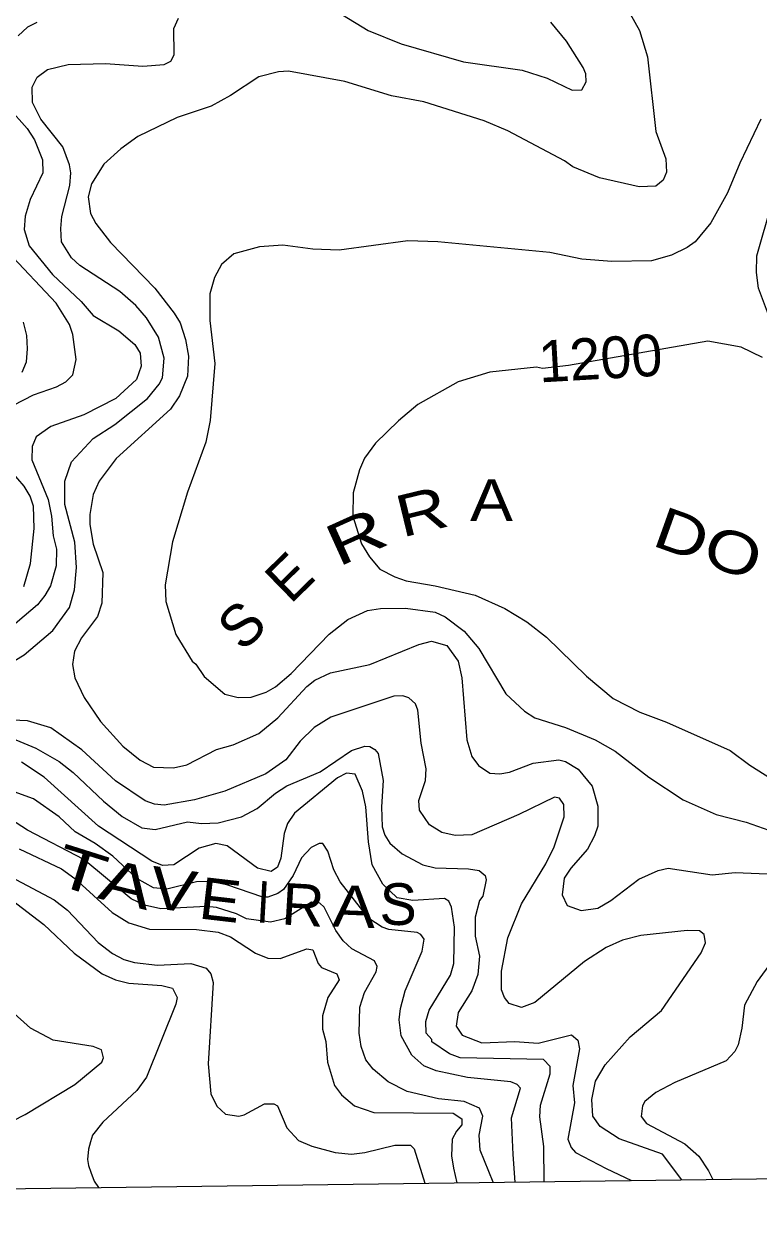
# Model space of a CAD drawing. Extents: x 265 to 291.4, y 7731.5 to 7759.6.
# Drawn here: x 272.01 to 273.421, y 7731.544 to 7733.87 of the extents above; entities that cross this region are included whole.
import ezdxf
from ezdxf.enums import TextEntityAlignment as Align

# ---------------------------------------------------------------- set-up
doc = ezdxf.new("R2010")
doc.units = 0
doc.header["$LTSCALE"] = 0.032
for name, color, linetype, lineweight in [('1', 7, 'Continuous', 25), ('2', 7, 'Continuous', 13), ('61', 7, 'Continuous', 13), ('63', 7, 'Continuous', 25)]:
    doc.layers.add(name, color=color, linetype=linetype, lineweight=lineweight)

msp = doc.modelspace()

# ---------------------------------------------------------------- linework, layer by layer
at = {"layer": '1'}
for points in [[(271.9898, 7733.139), (272.028, 7733.1589), (272.0726, 7733.174), (272.0901, 7733.1835), (272.1036, 7733.1971), (272.1099, 7733.2265), (272.1036, 7733.2743), (272.0972, 7733.2933), (272.0717, 7733.3347), (271.9787, 7733.4334)], [(273.428, 7733.2305), (273.3867, 7733.2504), (273.3231, 7733.2615), (273.0555, 7733.215), (273.0057, 7733.2091), (272.9937, 7733.2114), (272.9046, 7733.2018), (272.8433, 7733.1835), (272.7662, 7733.1398), (272.7288, 7733.1088), (272.6851, 7733.0658), (272.6636, 7733.0372), (272.654, 7733.0149), (272.6421, 7732.9704), (272.6413, 7732.9258), (272.658, 7732.8725), (272.6731, 7732.8479), (272.693, 7732.824), (272.7217, 7732.8089), (272.7439, 7732.8017), (272.7996, 7732.7922), (272.876, 7732.7739), (272.9333, 7732.7484), (272.9754, 7732.723), (273.0128, 7732.6935), (273.09, 7732.6188), (273.1409, 7732.5758), (273.1926, 7732.5495), (273.2435, 7732.5305), (273.366, 7732.4756), (273.4034, 7732.4477), (273.4917, 7732.392)], [(272.0097, 7732.7906), (272.0224, 7732.8351), (272.0296, 7732.902), (272.028, 7732.9449), (272.0216, 7732.964), (272.0105, 7732.9831), (271.9858, 7733.0117)], [(273.0086, 7731.6481), (273.0077, 7731.7156), (273.0001, 7731.7724), (273.0017, 7731.7947), (273.02, 7731.8551), (273.02, 7731.8694), (273.0072, 7731.8829), (272.8473, 7731.8861), (272.8267, 7731.8933), (272.7932, 7731.9164), (272.7932, 7731.9211), (272.7821, 7731.933), (272.7813, 7731.9553), (272.7877, 7731.9776), (272.829, 7732.0444), (272.8354, 7732.0667), (272.8362, 7732.1367), (272.8306, 7732.1749), (272.8259, 7732.1868), (272.8171, 7732.1916), (272.7567, 7732.1876), (272.7264, 7732.1932), (272.6986, 7732.2194), (272.6787, 7732.256), (272.6715, 7732.3006), (272.666, 7732.3674), (272.6596, 7732.3976), (272.6461, 7732.4302), (272.6294, 7732.4326), (272.6119, 7732.4231), (272.5292, 7732.3554), (272.5156, 7732.3356), (272.5092, 7732.3165), (272.5029, 7732.2688), (272.4965, 7732.2521), (272.4846, 7732.2433), (272.4584, 7732.2496), (272.4003, 7732.2926), (272.378, 7732.2974), (272.3462, 7732.2886), (272.2977, 7732.256), (272.2762, 7732.2552), (272.2555, 7732.2632), (272.1529, 7732.3308), (272.0487, 7732.4247), (272.0049, 7732.4533)], [(271.9055, 7732.2401), (271.9437, 7732.221), (272.0479, 7732.1415), (272.106, 7732.0866), (272.1601, 7732.0468), (272.1855, 7732.0357), (272.211, 7732.0293), (272.2746, 7732.0245), (272.2953, 7732.0197), (272.304, 7732.0015), (272.3016, 7731.9888), (272.2451, 7731.8487), (272.2268, 7731.8233), (272.1616, 7731.762), (272.1417, 7731.7374), (272.1378, 7731.7247), (272.1339, 7731.7104), (272.1322, 7731.6905), (272.1339, 7731.679), (272.138, 7731.6663), (272.1444, 7731.6493), (272.1533, 7731.6367)]]:
    msp.add_lwpolyline(points, dxfattribs=at)
at = {"layer": '2'}
msp.add_line((273.1274, 7731.6733), (273.1765, 7731.6503), dxfattribs=at)
for points in [[(272.5721, 7733.9186), (272.6708, 7733.8581), (272.7344, 7733.8327), (272.8537, 7733.7977), (272.9667, 7733.7818), (273.0144, 7733.7666), (273.0621, 7733.7436), (273.0812, 7733.7444), (273.0892, 7733.7595), (273.0884, 7733.7746), (273.0836, 7733.7873), (273.0518, 7733.8375), (273.0216, 7733.8741)], [(272.0344, 7733.8732), (272.0169, 7733.8645), (271.9986, 7733.8478)], [(272.0948, 7733.7929), (272.1664, 7733.7945), (272.238, 7733.7897), (272.2794, 7733.7929), (272.2921, 7733.7993), (272.2985, 7733.8112), (272.2977, 7733.8621), (272.3064, 7733.882)], [(273.1735, 7733.89), (273.1918, 7733.8581), (273.2069, 7733.8072), (273.2228, 7733.664), (273.2419, 7733.6115), (273.2435, 7733.5861), (273.2371, 7733.571), (273.2228, 7733.559), (273.191, 7733.5582), (273.1146, 7733.5749), (273.0637, 7733.5964), (273.0478, 7733.6076), (272.9388, 7733.6656), (272.8935, 7733.6847), (272.7774, 7733.7213), (272.7153, 7733.7324), (272.6262, 7733.7603), (272.518, 7733.7802), (272.4989, 7733.7786), (272.4607, 7733.769), (272.4067, 7733.7332), (272.3693, 7733.7126), (272.304, 7733.6911), (272.2285, 7733.6545), (272.1958, 7733.6306), (272.1632, 7733.6012), (272.1394, 7733.5638), (272.133, 7733.5384), (272.1378, 7733.5065), (272.1481, 7733.4874), (272.176, 7733.4509), (272.2611, 7733.3633), (272.2985, 7733.3156), (272.3096, 7733.2965), (272.3199, 7733.2647), (272.3255, 7733.2329), (272.3239, 7733.1947), (272.3088, 7733.1565), (272.2913, 7733.1311), (272.1871, 7733.0364), (272.1545, 7732.9927), (272.1425, 7732.9672), (272.1362, 7732.929), (272.1362, 7732.9099), (272.1425, 7732.8717), (272.1616, 7732.8176), (272.1593, 7732.7588), (272.1513, 7732.7333), (272.1203, 7732.692), (272.1067, 7732.6665), (272.1028, 7732.6411), (272.1075, 7732.6156), (272.1258, 7732.5774), (272.1569, 7732.5313), (272.1998, 7732.4843), (272.2332, 7732.4573), (272.2587, 7732.4438), (272.2969, 7732.4422), (272.3223, 7732.4485), (272.3796, 7732.478), (272.4114, 7732.4867), (272.4607, 7732.5082), (272.4973, 7732.5384), (272.553, 7732.5989), (272.5681, 7732.6108), (272.5984, 7732.6251), (272.6739, 7732.641), (272.7678, 7732.6792), (272.7925, 7732.6856)], [(272.0845, 7733.6346), (272.0423, 7733.6879), (272.0264, 7733.7197), (272.0256, 7733.7491), (272.0352, 7733.7682), (272.0551, 7733.7834), (272.0948, 7733.7929)], [(271.9795, 7733.711), (272.0161, 7733.6696), (272.0304, 7733.6481), (272.0455, 7733.61), (272.0463, 7733.5845), (272.0216, 7733.5336), (272.0121, 7733.5018), (272.0105, 7733.4763), (272.02, 7733.4445), (272.0646, 7733.3896), (272.1195, 7733.3379), (272.1425, 7733.3108), (272.1919, 7733.2814), (272.2229, 7733.2552), (272.2332, 7733.2385), (272.2348, 7733.2138), (272.2261, 7733.1883), (272.1863, 7733.1517), (272.1251, 7733.1199), (272.0614, 7733.0976), (272.0336, 7733.0778), (272.0256, 7733.0595), (272.0248, 7733.034), (272.0566, 7732.9577), (272.063, 7732.9258), (272.0662, 7732.8877), (272.0725, 7732.8622), (272.0717, 7732.8304), (272.0606, 7732.7922), (272.0503, 7732.7731), (272.036, 7732.7556), (271.9675, 7732.6975)], [(273.4249, 7733.6879), (273.3843, 7733.6036), (273.3604, 7733.5463), (273.3286, 7733.489), (273.2984, 7733.4524), (273.2833, 7733.4413), (273.2531, 7733.427), (273.2149, 7733.4158), (273.1385, 7733.4143), (273.0812, 7733.419), (273.0192, 7733.4318), (272.8044, 7733.4524), (272.7471, 7733.454), (272.6151, 7733.4365), (272.5642, 7733.4381), (272.5069, 7733.4461), (272.4623, 7733.4429), (272.413, 7733.4294), (272.3891, 7733.4087), (272.3756, 7733.384), (272.3669, 7733.3522), (272.3669, 7733.3013), (272.3764, 7733.2186), (272.3677, 7733.1096), (272.3589, 7733.0674), (272.3239, 7732.972), (272.2953, 7732.8765), (272.281, 7732.7938), (272.2826, 7732.762), (272.3016, 7732.6983), (272.3327, 7732.6474), (272.3398, 7732.6418), (272.3557, 7732.618), (272.3955, 7732.5838), (272.421, 7732.5774), (272.4464, 7732.5782), (272.4751, 7732.5877), (272.4926, 7732.5981), (272.5228, 7732.6235), (272.596, 7732.6991), (272.6318, 7732.727), (272.6692, 7732.7445), (272.6946, 7732.7484), (272.7423, 7732.7492), (272.7996, 7732.7413), (272.8187, 7732.7325), (272.8553, 7732.7047), (272.8831, 7732.6713), (272.9348, 7732.5846), (272.9706, 7732.5512), (272.9905, 7732.5384), (273.0494, 7732.5201), (273.1067, 7732.4963), (273.1449, 7732.4748), (273.2093, 7732.4247), (273.2753, 7732.3809), (273.339, 7732.3531), (273.3962, 7732.338), (273.549, 7732.2847)], [(271.8991, 7732.5925), (272.0105, 7732.6593), (272.0654, 7732.7063), (272.0972, 7732.75), (272.1067, 7732.7842), (272.1107, 7732.8272), (272.1075, 7732.8757), (272.0885, 7732.9481), (272.0885, 7732.9927), (272.1012, 7733.03), (272.1425, 7733.0746), (272.1847, 7733.1016), (272.2468, 7733.1517), (272.2698, 7733.1788), (272.2762, 7733.1915), (272.2794, 7733.2289), (272.2682, 7733.2695), (272.2452, 7733.3061), (272.2245, 7733.3299), (272.1943, 7733.357), (272.1171, 7733.4071), (272.1012, 7733.4214), (272.0821, 7733.4524), (272.0805, 7733.4779), (272.0829, 7733.501), (272.098, 7733.5606), (272.0996, 7733.5845), (272.0972, 7733.6004), (272.0845, 7733.6346)], [(273.4392, 7733.3124), (273.4201, 7733.3634), (273.4161, 7733.3936), (273.4169, 7733.4254), (273.4455, 7733.5256)], [(272.0065, 7733.2019), (272.0145, 7733.2218), (272.0169, 7733.2472), (272.0153, 7733.2727), (272.0089, 7733.2981)], [(272.7925, 7732.6856), (272.8219, 7732.6776), (272.8434, 7732.6474), (272.8505, 7732.6156), (272.8601, 7732.4963), (272.8696, 7732.4645), (272.8823, 7732.4469)], [(273.273, 7731.6516), (273.2355, 7731.7008), (273.1528, 7731.7302), (273.1162, 7731.7541), (273.1019, 7731.774), (273.1003, 7731.8058), (273.1075, 7731.8408), (273.1258, 7731.8726), (273.1735, 7731.9259), (273.2339, 7731.9768), (273.3103, 7732.0874), (273.3183, 7732.1065), (273.3159, 7732.1224), (273.3071, 7732.1295), (273.2833, 7732.1303), (273.1942, 7732.1208), (273.1592, 7732.112), (273.1274, 7732.0977), (273.086, 7732.0707), (272.9905, 7731.9919), (272.9651, 7731.9824), (272.9412, 7731.9903), (272.9325, 7732.0015), (272.9269, 7732.0166), (272.9269, 7732.0524), (272.9388, 7732.116), (272.9651, 7732.1813), (273.012, 7732.2584), (273.0279, 7732.291), (273.047, 7732.3483), (273.0462, 7732.3722), (273.0383, 7732.3841), (273.0287, 7732.3865), (272.9603, 7732.3531), (272.8696, 7732.3141), (272.8378, 7732.3125), (272.8124, 7732.3181), (272.7885, 7732.3332), (272.7694, 7732.361), (272.7678, 7732.3801), (272.7805, 7732.4183), (272.7821, 7732.4406), (272.7726, 7732.4899), (272.7662, 7732.5535), (272.7614, 7732.5655), (272.7487, 7732.5766), (272.7376, 7732.5806), (272.7201, 7732.5798), (272.5992, 7732.54), (272.5673, 7732.5201), (272.5403, 7732.4939), (272.5124, 7732.4581), (272.4743, 7732.431), (272.3955, 7732.3976), (272.3374, 7732.3809), (272.2794, 7732.3706), (272.2603, 7732.373), (272.2428, 7732.3793), (272.1855, 7732.4175), (272.1211, 7732.4772), (272.0614, 7732.5193), (272.0169, 7732.5329), (271.9278, 7732.5368)], [(271.9946, 7732.4963), (272.0328, 7732.4804), (272.0773, 7732.4549), (272.1044, 7732.4334), (272.1624, 7732.3785), (272.1982, 7732.3491), (272.2364, 7732.3276), (272.2619, 7732.3244), (272.3239, 7732.3387), (272.351, 7732.3356), (272.3828, 7732.3372), (272.4273, 7732.3483), (272.4576, 7732.3642), (272.4926, 7732.3936), (272.5148, 7732.408), (272.5785, 7732.435), (272.6389, 7732.4756), (272.6644, 7732.4843), (272.6739, 7732.4835), (272.6835, 7732.478), (272.6898, 7732.47)], [(272.6898, 7732.47), (272.6994, 7732.4183), (272.6962, 7732.3674), (272.6978, 7732.3292), (272.7026, 7732.3133), (272.7121, 7732.2982), (272.736, 7732.2775)], [(272.8823, 7732.4469), (272.9046, 7732.4326), (272.9237, 7732.431), (272.942, 7732.4342), (272.9874, 7732.4517), (273.0367, 7732.4581), (273.0494, 7732.4549), (273.0741, 7732.4398), (273.1011, 7732.4072), (273.1114, 7732.369), (273.1114, 7732.3308), (273.1051, 7732.3117), (273.0916, 7732.2863), (273.0597, 7732.2497), (273.047, 7732.2306), (273.043, 7732.1988), (273.0526, 7732.1781), (273.0796, 7732.1685), (273.1115, 7732.1733), (273.1369, 7732.1876), (273.1902, 7732.229), (273.2276, 7732.2457), (273.2467, 7732.2497), (273.331, 7732.2369), (273.3756, 7732.2417), (273.4519, 7732.2385)], [(272.9529, 7731.6473), (272.9492, 7731.7), (272.946, 7731.7708), (272.9635, 7731.8273), (272.9571, 7731.8344), (272.9444, 7731.84), (272.8617, 7731.8479), (272.8012, 7731.8607), (272.7774, 7731.8702), (272.7543, 7731.8909), (272.7344, 7731.9283), (272.7304, 7731.9585), (272.7328, 7731.9808), (272.7415, 7732.0142), (272.7742, 7732.0906), (272.7781, 7732.1136), (272.7718, 7732.1224), (272.7646, 7732.1264), (272.7105, 7732.1319), (272.6978, 7732.1367), (272.6723, 7732.1534), (272.6167, 7732.2234), (272.6047, 7732.2465), (272.5936, 7732.2823), (272.584, 7732.2974), (272.5769, 7732.2974), (272.561, 7732.2894), (272.5427, 7732.2696), (272.5268, 7732.2361), (272.5085, 7732.2091), (272.4973, 7732.2011), (272.4782, 7732.194), (272.4687, 7732.194), (272.3995, 7732.2178), (272.3669, 7732.2242), (272.3414, 7732.2234), (272.2842, 7732.2099), (272.2587, 7732.2123), (272.2269, 7732.2298), (272.1807, 7732.2727), (272.1465, 7732.2974), (272.1083, 7732.3197), (272.0773, 7732.3483), (272.028, 7732.3833), (271.9771, 7732.4016)], [(272.9106, 7731.6468), (272.8855, 7731.7087), (272.8839, 7731.7374), (272.8911, 7731.774), (272.8847, 7731.7891), (272.8553, 7731.8018), (272.806, 7731.8074), (272.7455, 7731.8209), (272.7089, 7731.84), (272.6803, 7731.8639), (272.666, 7731.8822), (272.6572, 7731.9076), (272.6532, 7731.9331), (272.6548, 7731.9832), (272.6636, 7732.011), (272.6859, 7732.0508), (272.6882, 7732.0611), (272.6827, 7732.0723), (272.6397, 7732.0953), (272.623, 7732.1105), (272.6087, 7732.1303), (272.5864, 7732.1749), (272.5777, 7732.1829), (272.5618, 7732.1844), (272.5109, 7732.1526), (272.483, 7732.1463), (272.4369, 7732.1526), (272.4178, 7732.1622), (272.3796, 7732.1741), (272.3605, 7732.1765), (272.273, 7732.1717), (272.2412, 7732.1789), (272.2157, 7732.1908), (272.1251, 7732.2664), (272.0169, 7732.3228), (271.9492, 7732.3666)], [(272.001, 7732.287), (272.0821, 7732.2489), (272.1076, 7732.2298), (272.1791, 7732.1645), (272.211, 7732.1447), (272.2507, 7732.1327), (272.3414, 7732.1319)], [(272.736, 7732.2775), (272.7758, 7732.256), (272.7996, 7732.2505), (272.8633, 7732.2489), (272.8839, 7732.2457), (272.8951, 7732.2361), (272.8975, 7732.2274), (272.8911, 7732.1964), (272.8847, 7732.1876), (272.876, 7732.1558), (272.876, 7732.1192), (272.8847, 7732.081), (272.8815, 7732.046), (272.8696, 7732.0142), (272.8434, 7731.9728), (272.8394, 7731.9466), (272.8513, 7731.9291), (272.8887, 7731.9148), (272.9524, 7731.9171), (272.9969, 7731.914), (273.0613, 7731.9299), (273.0733, 7731.9195), (273.0764, 7731.9028), (273.0637, 7731.8328), (273.0669, 7731.7994), (273.0542, 7731.7294), (273.0605, 7731.7135), (273.0685, 7731.704), (273.1274, 7731.6733)], [(271.985, 7732.233), (272.0678, 7732.1892), (272.0932, 7732.1693), (272.1521, 7732.1073), (272.1799, 7732.0858), (272.2014, 7732.0747), (272.2221, 7732.0691), (272.2666, 7732.0635), (272.3303, 7732.0667), (272.3597, 7732.0579), (272.3685, 7732.0468), (272.3732, 7732.0301), (272.3637, 7731.8742), (272.3685, 7731.8169), (272.3804, 7731.7931), (272.3971, 7731.7779), (272.4226, 7731.774), (272.4329, 7731.7764), (272.4719, 7731.7978), (272.4894, 7731.7978), (272.4965, 7731.7939), (272.5148, 7731.7517), (272.5371, 7731.727), (272.5626, 7731.7159), (272.6071, 7731.704), (272.6389, 7731.7008), (272.6644, 7731.704), (272.7217, 7731.7183), (272.7519, 7731.7183), (272.759, 7731.7111), (272.7796, 7731.645)], [(272.3414, 7732.1319), (272.3828, 7732.1272), (272.4067, 7732.1184), (272.4544, 7732.0866), (272.4782, 7732.077), (272.5021, 7732.0762), (272.553, 7732.0953)], [(273.4726, 7732.1081), (273.4177, 7732.0325), (273.393, 7731.9872), (273.3883, 7731.9426), (273.3811, 7731.9108), (273.3747, 7731.8981), (273.3581, 7731.8798), (273.2594, 7731.8384), (273.2228, 7731.8193), (273.2021, 7731.8018), (273.1974, 7731.7939), (273.195, 7731.7732), (273.2053, 7731.7596), (273.2785, 7731.7207), (273.3056, 7731.6968), (273.3243, 7731.669), (273.3324, 7731.6524)], [(272.553, 7732.0953), (272.5642, 7732.0929), (272.5745, 7732.0667), (272.5809, 7732.0595), (272.6103, 7732.0468), (272.6151, 7732.0357), (272.5936, 7732.0015), (272.5832, 7731.9665), (272.5832, 7731.941), (272.5896, 7731.9172), (272.5928, 7731.8774), (272.6063, 7731.8328), (272.6198, 7731.8145), (272.6445, 7731.7939), (272.6819, 7731.7811), (272.8338, 7731.7795), (272.8505, 7731.7684), (272.8505, 7731.7573), (272.8402, 7731.7453), (272.8322, 7731.7294), (272.8306, 7731.6976), (272.8346, 7731.6737), (272.841, 7731.6459)], [(271.9405, 7731.7406), (272.0121, 7731.7771), (272.1076, 7731.8344), (272.1593, 7731.8774), (272.1624, 7731.8861), (272.1585, 7731.9013), (272.1426, 7731.9076), (272.0662, 7731.9195), (272.0224, 7731.9426), (271.985, 7731.9768)]]:
    msp.add_lwpolyline(points, dxfattribs=at)
at = {"layer": '63', "lineweight": 13}
msp.add_lwpolyline([(265.3348, 7731.5442), (265.8671, 7731.5515), (266.3994, 7731.5588), (266.9318, 7731.5661), (267.4641, 7731.5734), (267.9964, 7731.5806), (268.5287, 7731.5879), (269.061, 7731.5951), (269.5934, 7731.6023), (270.1257, 7731.6095), (270.658, 7731.6166), (271.1903, 7731.6238), (271.7226, 7731.6309), (272.2549, 7731.638), (272.7872, 7731.6451), (273.3195, 7731.6522), (273.8519, 7731.6593), (274.3842, 7731.6663), (274.9165, 7731.6734), (275.4488, 7731.6804), (275.9811, 7731.6874), (276.5134, 7731.6944), (277.0457, 7731.7013)], dxfattribs=at)

# ---------------------------------------------------------------- texts
at = {"layer": '61'}
for s, rotation, p in [('1200', 3.268, (273.1188, 7733.1891)), ('E', 44.309, (272.5472, 7732.7804)), ('S', 43.953, (272.4554, 7732.6882)), ('S', 359.501, (272.7281, 7732.1409))]:
    msp.add_text(s, height=0.08, rotation=rotation, dxfattribs=at).set_placement(p, align=Align.CENTER)
at = {"layer": '61', "width": 1.15}
msp.add_text('A', height=0.08, dxfattribs=at).set_placement((272.9074, 7732.9166), align=Align.CENTER)
at = {"layer": '61'}
for s, rotation, width, p in [('R', 13.641, 1.25, (272.7827, 7732.8957)), ('DO', 340.324, 1.3, (273.3108, 7732.8354)), ('R', 24.336, 1.45, (272.6639, 7732.8502)), ('T', 342.532, 1.45, (272.1081, 7732.207)), ('A', 346.354, 1.4, (272.1974, 7732.1808)), ('V', 352.227, 1.25, (272.2912, 7732.1691)), ('E', 353.38, 1.1, (272.3823, 7732.1492)), ('I', 356.788, 0.85, (272.4673, 7732.1451)), ('R', 356.645, 1.05, (272.5435, 7732.1396)), ('A', 357.752, 1.15, (272.6422, 7732.1365))]:
    msp.add_text(s, height=0.08, rotation=rotation, dxfattribs=dict(at, width=width)).set_placement(p, align=Align.CENTER)

doc.saveas('drawing.dxf')
